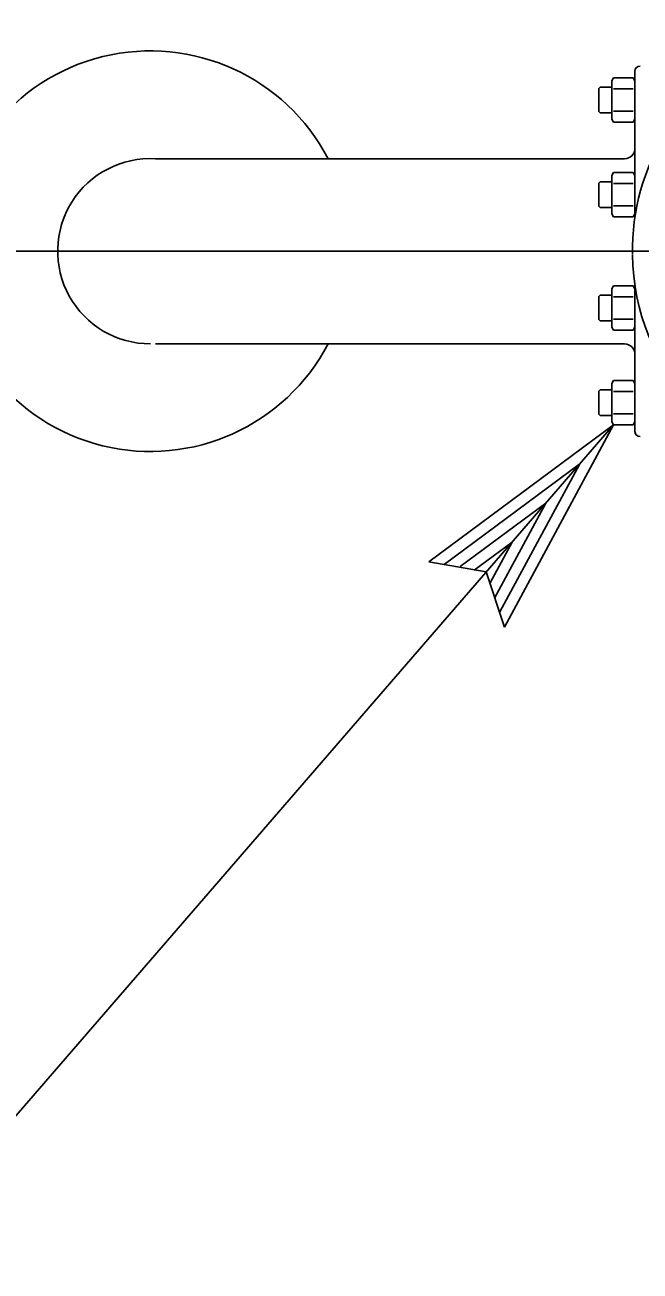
# Model space of a CAD drawing. Extents: x 6710407 to 6714861, y 1868090 to 1871317.
# Drawn here: x 6713829.12 to 6713845.57, y 1869866.38 to 1869899.72 of the extents above; entities that cross this region are included whole.
import ezdxf

# ---------------------------------------------------------------- set-up
doc = ezdxf.new("R2010")
doc.units = 0
doc.layers.add('Nongeo Data(60)', color=7, linetype='Continuous')

msp = doc.modelspace()

# ---------------------------------------------------------------- linework, layer by layer
at = {"layer": 'Nongeo Data(60)'}
for p, q in [((6713845.43, 1869898.48), (6713845.43, 1869894.572)), ((6713844.859, 1869898.307), (6713844.813, 1869898.227)), ((6713844.813, 1869897.195), (6713844.813, 1869898.227)), ((6713844.859, 1869898.307), (6713845.383, 1869898.307)), ((6713845.383, 1869898.307), (6713845.43, 1869898.227)), ((6713845.43, 1869897.195), (6713845.43, 1869898.227)), ((6713844.466, 1869898.022), (6713844.499, 1869898.055)), ((6713844.466, 1869897.4), (6713844.466, 1869898.022)), ((6713844.499, 1869898.055), (6713844.813, 1869898.055)), ((6713844.86, 1869898.009), (6713845.382, 1869898.009)), ((6713844.86, 1869897.413), (6713845.382, 1869897.413)), ((6713844.466, 1869897.4), (6713844.499, 1869897.367)), ((6713844.499, 1869897.367), (6713844.813, 1869897.367)), ((6713844.859, 1869897.115), (6713844.813, 1869897.195)), ((6713844.859, 1869897.115), (6713845.383, 1869897.115)), ((6713845.383, 1869897.115), (6713845.43, 1869897.195)), ((6713845.154, 1869896.14), (6713832.609, 1869896.14)), ((6713844.859, 1869895.774), (6713844.813, 1869895.694)), ((6713844.859, 1869895.774), (6713845.383, 1869895.774)), ((6713845.383, 1869895.774), (6713845.43, 1869895.694)), ((6713844.466, 1869895.489), (6713844.499, 1869895.522)), ((6713844.466, 1869894.867), (6713844.466, 1869895.489)), ((6713844.499, 1869895.522), (6713844.813, 1869895.522)), ((6713844.813, 1869894.662), (6713844.813, 1869895.694)), ((6713844.86, 1869895.476), (6713845.382, 1869895.476)), ((6713845.43, 1869894.662), (6713845.43, 1869895.694)), ((6713844.466, 1869894.867), (6713844.499, 1869894.834)), ((6713844.499, 1869894.834), (6713844.813, 1869894.834)), ((6713844.86, 1869894.88), (6713845.382, 1869894.88)), ((6713844.859, 1869894.582), (6713844.813, 1869894.662)), ((6713844.859, 1869894.582), (6713845.383, 1869894.582)), ((6713845.383, 1869894.582), (6713845.43, 1869894.662)), ((6713810.057, 1869893.665), (6713933.769, 1869893.665)), ((6713844.859, 1869892.742), (6713844.813, 1869892.662)), ((6713844.859, 1869892.742), (6713845.383, 1869892.742)), ((6713845.383, 1869892.742), (6713845.43, 1869892.662)), ((6713845.43, 1869892.751), (6713845.43, 1869888.844)), ((6713844.466, 1869892.457), (6713844.499, 1869892.49)), ((6713844.466, 1869891.835), (6713844.466, 1869892.457)), ((6713844.499, 1869892.49), (6713844.813, 1869892.49)), ((6713844.813, 1869891.63), (6713844.813, 1869892.662)), ((6713844.86, 1869892.444), (6713845.382, 1869892.444)), ((6713845.43, 1869891.63), (6713845.43, 1869892.662)), ((6713844.466, 1869891.835), (6713844.499, 1869891.802)), ((6713844.499, 1869891.802), (6713844.813, 1869891.802)), ((6713844.86, 1869891.848), (6713845.382, 1869891.848)), ((6713844.859, 1869891.55), (6713844.813, 1869891.63)), ((6713844.859, 1869891.55), (6713845.383, 1869891.55)), ((6713845.383, 1869891.55), (6713845.43, 1869891.63)), ((6713845.154, 1869891.184), (6713832.609, 1869891.184)), ((6713844.859, 1869890.209), (6713844.813, 1869890.129)), ((6713844.813, 1869889.097), (6713844.813, 1869890.129)), ((6713844.859, 1869890.209), (6713845.383, 1869890.209)), ((6713845.383, 1869890.209), (6713845.43, 1869890.129)), ((6713845.43, 1869889.097), (6713845.43, 1869890.129)), ((6713844.466, 1869889.924), (6713844.499, 1869889.957)), ((6713844.466, 1869889.302), (6713844.466, 1869889.924)), ((6713844.499, 1869889.957), (6713844.813, 1869889.957)), ((6713844.86, 1869889.911), (6713845.382, 1869889.911)), ((6713844.466, 1869889.302), (6713844.499, 1869889.269)), ((6713844.499, 1869889.269), (6713844.813, 1869889.269)), ((6713844.859, 1869889.017), (6713844.813, 1869889.097)), ((6713844.86, 1869889.315), (6713845.382, 1869889.315)), ((6713845.383, 1869889.017), (6713845.43, 1869889.097)), ((6713807.775, 1869846.144), (6713844.859, 1869889.017)), ((6713839.92, 1869885.356), (6713844.859, 1869889.017)), ((6713844.859, 1869889.017), (6713841.94, 1869883.609)), ((6713844.859, 1869889.017), (6713845.383, 1869889.017)), ((6713844.859, 1869889.017), (6713844.859, 1869889.017)), ((6713840.331, 1869885.287), (6713843.956, 1869887.974)), ((6713843.952, 1869887.963), (6713841.822, 1869884.022)), ((6713840.756, 1869885.228), (6713843.05, 1869886.929)), ((6713843.05, 1869886.929), (6713841.675, 1869884.382)), ((6713841.134, 1869885.135), (6713842.146, 1869885.885)), ((6713842.146, 1869885.885), (6713841.557, 1869884.795)), ((6713841.457, 1869885.084), (6713839.92, 1869885.356)), ((6713839.92, 1869885.356), (6713839.92, 1869885.356)), ((6713841.94, 1869883.609), (6713841.457, 1869885.084)), ((6713841.94, 1869883.609), (6713841.94, 1869883.609))]:
    msp.add_line(p, q, dxfattribs=at)
for centre, radius, start, end in [((6713851.418, 1869893.662), 6.057, 346.8634, 180.7347), ((6713832.476, 1869893.665), 5.358, 27.5041, 332.4289), ((6713845.567, 1869898.48), 0.138, 90, 180), ((6713845.154, 1869896.415), 0.275, 270, 0), ((6713832.476, 1869893.665), 2.478, 86.9128, 269.9994), ((6713851.418, 1869893.662), 6.057, 180.9106, 346.8634), ((6713845.154, 1869890.909), 0.275, 0, 90), ((6713845.567, 1869888.844), 0.138, 180, 230.9284), ((6713845.567, 1869888.844), 0.138, 180, 270)]:
    msp.add_arc(centre, radius, start, end, dxfattribs=at)

doc.saveas('drawing.dxf')
